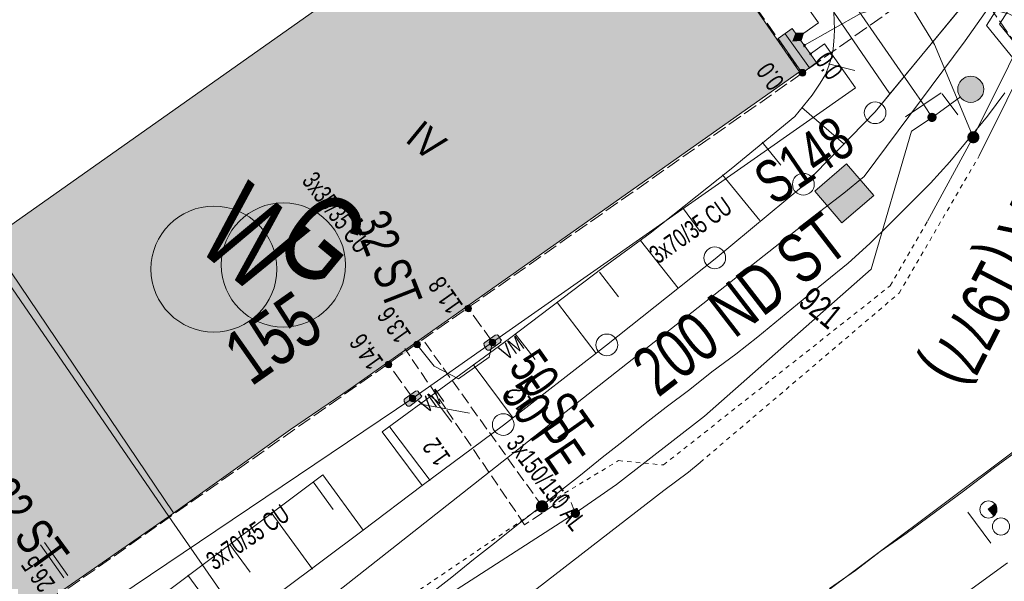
# Model space of a CAD drawing. Header units: metres. Extents: x -740 to 758, y -633 to 854.
# Tile 877 of 1056: x 339 to 367, y 46 to 62. Entities that reach past the tile are written whole.
import ezdxf

# ---------------------------------------------------------------- set-up
doc = ezdxf.new("R2010")
doc.units = ezdxf.units.M
doc.header["$MEASUREMENT"] = 0
for name, pattern in [('125_125', [0.2496, 0.1248, -0.1248]), ('333_125', [0.4576, 0.3328, -0.1248]), ('416_125', [0.5408, 0.416, -0.1248])]:
    doc.linetypes.add(name, pattern=pattern)
for name, color, linetype in [('Gas.LOVION', 7, 'Continuous'), ('Gis.LOVION', 7, 'Continuous'), ('Grundkarte.LOVION', 7, 'Continuous'), ('Grundkarte_Text.LOVION', 7, 'Continuous'), ('Strom.LOVION', 7, 'Continuous'), ('StromBemass.LOVION', 7, 'Continuous'), ('Telko.LOVION', 7, 'Continuous'), ('Wasser.LOVION', 7, 'Continuous')]:
    doc.layers.add(name, color=color, linetype=linetype)
doc.styles.add('ERSTELLTER_STIL_1', font='arial.ttf')

msp = doc.modelspace()

# ---------------------------------------------------------------- hatches: boundary and pattern name
at = {"layer": 'Gas.LOVION', "linetype": 'Continuous', "lineweight": 13}
for points in [[(366.615, 58.828), (366.628, 58.845), (366.639, 58.865), (366.647, 58.885), (366.652, 58.906), (366.655, 58.928), (366.655, 58.95), (366.652, 58.971), (366.646, 58.992), (366.638, 59.013), (366.627, 59.032), (366.615, 59.05), (366.6, 59.065), (366.583, 59.079), (366.564, 59.091), (366.544, 59.1), (366.524, 59.107), (366.502, 59.111), (366.48, 59.112), (366.459, 59.111), (366.437, 59.107), (366.416, 59.1), (366.397, 59.09), (366.378, 59.079), (366.361, 59.065), (366.346, 59.049), (366.334, 59.031), (366.323, 59.012), (366.315, 58.991), (366.31, 58.97), (366.307, 58.949), (366.307, 58.927), (366.31, 58.905), (366.316, 58.884), (366.324, 58.864), (366.334, 58.844), (366.347, 58.827), (366.362, 58.811), (366.379, 58.797), (366.398, 58.785), (366.417, 58.776), (366.438, 58.769), (366.46, 58.765), (366.481, 58.764), (366.503, 58.766), (366.525, 58.77), (366.545, 58.777), (366.565, 58.786), (366.584, 58.798), (366.6, 58.812)], [(350.305, 52.929), (350.912, 53.373), (350.705, 53.678), (350.098, 53.234)], [(354.191, 48.194), (354.204, 48.212), (354.215, 48.231), (354.223, 48.252), (354.228, 48.273), (354.231, 48.295), (354.231, 48.316), (354.228, 48.338), (354.222, 48.359), (354.214, 48.38), (354.203, 48.399), (354.191, 48.417), (354.175, 48.433), (354.159, 48.446), (354.14, 48.458), (354.12, 48.467), (354.099, 48.474), (354.078, 48.478), (354.056, 48.479), (354.034, 48.478), (354.013, 48.474), (353.992, 48.467), (353.972, 48.458), (353.953, 48.446), (353.937, 48.432), (353.922, 48.416), (353.909, 48.398), (353.898, 48.379), (353.89, 48.358), (353.885, 48.337), (353.882, 48.315), (353.882, 48.293), (353.885, 48.272), (353.891, 48.25), (353.899, 48.23), (353.909, 48.211), (353.922, 48.193), (353.937, 48.177), (353.954, 48.163), (353.973, 48.152), (353.993, 48.142), (354.014, 48.136), (354.035, 48.132), (354.057, 48.13), (354.079, 48.132), (354.1, 48.136), (354.121, 48.143), (354.141, 48.152), (354.159, 48.164), (354.176, 48.178)], [(354.197, 48.196), (354.209, 48.214), (354.22, 48.233), (354.228, 48.254), (354.233, 48.275), (354.236, 48.297), (354.236, 48.319), (354.233, 48.341), (354.228, 48.362), (354.219, 48.382), (354.209, 48.402), (354.196, 48.419), (354.181, 48.435), (354.164, 48.449), (354.145, 48.461), (354.125, 48.47), (354.104, 48.477), (354.083, 48.481), (354.061, 48.482), (354.039, 48.481), (354.017, 48.477), (353.996, 48.47), (353.977, 48.461), (353.958, 48.449), (353.941, 48.435), (353.926, 48.419), (353.913, 48.401), (353.903, 48.381), (353.895, 48.361), (353.889, 48.34), (353.887, 48.318), (353.887, 48.296), (353.89, 48.274), (353.895, 48.253), (353.903, 48.232), (353.914, 48.213), (353.927, 48.195), (353.942, 48.179), (353.959, 48.166), (353.978, 48.154), (353.997, 48.145), (354.018, 48.138), (354.04, 48.134), (354.062, 48.132), (354.084, 48.134), (354.105, 48.138), (354.126, 48.145), (354.146, 48.154), (354.165, 48.166), (354.182, 48.18)]]:
    msp.add_hatch(color=7, dxfattribs=at).paths.add_polyline_path(points)
at = {"layer": 'Grundkarte.LOVION', "linetype": 'Continuous', "lineweight": 18}
for points in [[(343.308, 48.018), (346.817, 50.519), (348.535, 51.692), (361.474, 60.819), (356.106, 68.57), (355.634, 68.258), (347.666, 62.691), (337.933, 55.828)], [(327.453, 48.449), (332.795, 40.666), (336.114, 43), (337.911, 44.269), (343.308, 48.018), (337.933, 55.828)]]:
    msp.add_hatch(color=9, dxfattribs=at).paths.add_polyline_path(points)
at = {"layer": 'Strom.LOVION', "linetype": 'Continuous', "lineweight": 13}
for points in [[(361.965, 61.089), (361.264, 62.069), (360.863, 61.779), (361.552, 60.782)], [(350.022, 52.65), (350.862, 53.279), (350.725, 53.473), (349.901, 52.83)], [(352.713, 53.238), (352.409, 53.031), (352.382, 52.999), (352.388, 52.941), (352.458, 52.829), (352.49, 52.803), (352.549, 52.809), (352.867, 53.032), (352.864, 53.061), (352.89, 53.093), (352.858, 53.12), (352.804, 53.218), (352.772, 53.244)], [(350.253, 51.195), (350.555, 51.431), (350.595, 51.48), (350.563, 51.506), (350.493, 51.617), (350.477, 51.631), (350.418, 51.625), (350.113, 51.418), (350.087, 51.386), (350.092, 51.327), (350.162, 51.216), (350.195, 51.189)]]:
    msp.add_hatch(color=7, dxfattribs=at).paths.add_polyline_path(points)
at = {"layer": 'Strom.LOVION', "linetype": 'Continuous', "lineweight": 18}
for color, points in [(1, [(361.519, 61.725), (361.587, 61.938), (361.366, 61.931), (361.285, 61.702)]), (5, [(361.618, 61.616), (361.592, 61.584), (361.608, 61.571), (361.595, 61.555), (361.611, 61.542), (361.65, 61.59)]), (5, [(361.79, 61.367), (361.764, 61.335), (361.796, 61.309), (361.822, 61.341)])]:
    msp.add_hatch(color=color, dxfattribs=at).paths.add_polyline_path(points)
at = {"layer": 'StromBemass.LOVION', "linetype": 'Continuous', "lineweight": 13}
for points in [[(361.629, 60.731), (361.636, 60.741), (361.642, 60.751), (361.646, 60.763), (361.649, 60.774), (361.651, 60.786), (361.651, 60.798), (361.649, 60.81), (361.646, 60.822), (361.642, 60.833), (361.636, 60.843), (361.629, 60.853), (361.62, 60.862), (361.611, 60.869), (361.601, 60.876), (361.59, 60.881), (361.579, 60.885), (361.567, 60.887), (361.555, 60.887), (361.543, 60.887), (361.531, 60.884), (361.52, 60.881), (361.509, 60.875), (361.499, 60.869), (361.49, 60.861), (361.481, 60.853), (361.474, 60.843), (361.469, 60.832), (361.464, 60.821), (361.461, 60.809), (361.46, 60.798), (361.46, 60.786), (361.461, 60.774), (361.464, 60.762), (361.469, 60.751), (361.475, 60.74), (361.482, 60.731), (361.49, 60.722), (361.499, 60.714), (361.509, 60.708), (361.52, 60.703), (361.532, 60.699), (361.544, 60.697), (361.556, 60.696), (361.568, 60.697), (361.579, 60.699), (361.591, 60.703), (361.602, 60.708), (361.612, 60.715), (361.621, 60.722)], [(361.63, 60.735), (361.637, 60.745), (361.643, 60.755), (361.647, 60.766), (361.65, 60.778), (361.652, 60.79), (361.652, 60.802), (361.65, 60.814), (361.647, 60.826), (361.643, 60.837), (361.637, 60.847), (361.63, 60.857), (361.621, 60.866), (361.612, 60.873), (361.602, 60.88), (361.591, 60.885), (361.58, 60.888), (361.568, 60.891), (361.556, 60.891), (361.544, 60.891), (361.532, 60.888), (361.521, 60.885), (361.51, 60.879), (361.5, 60.873), (361.49, 60.865), (361.482, 60.856), (361.475, 60.847), (361.469, 60.836), (361.465, 60.825), (361.462, 60.813), (361.461, 60.801), (361.461, 60.789), (361.462, 60.777), (361.465, 60.766), (361.47, 60.755), (361.475, 60.744), (361.483, 60.734), (361.491, 60.726), (361.5, 60.718), (361.51, 60.712), (361.521, 60.707), (361.533, 60.703), (361.544, 60.701), (361.556, 60.7), (361.568, 60.701), (361.58, 60.703), (361.592, 60.707), (361.602, 60.712), (361.613, 60.718), (361.622, 60.726)], [(361.63, 60.735), (361.637, 60.745), (361.643, 60.755), (361.647, 60.766), (361.65, 60.778), (361.652, 60.79), (361.652, 60.802), (361.65, 60.814), (361.647, 60.826), (361.643, 60.837), (361.637, 60.847), (361.63, 60.857), (361.621, 60.866), (361.612, 60.873), (361.602, 60.88), (361.591, 60.885), (361.58, 60.888), (361.568, 60.891), (361.556, 60.891), (361.544, 60.891), (361.532, 60.888), (361.521, 60.885), (361.51, 60.879), (361.5, 60.873), (361.49, 60.865), (361.482, 60.856), (361.475, 60.847), (361.469, 60.836), (361.465, 60.825), (361.462, 60.813), (361.461, 60.801), (361.461, 60.789), (361.462, 60.777), (361.465, 60.766), (361.47, 60.755), (361.475, 60.744), (361.483, 60.734), (361.491, 60.726), (361.5, 60.718), (361.51, 60.712), (361.521, 60.707), (361.533, 60.703), (361.544, 60.701), (361.556, 60.7), (361.568, 60.701), (361.58, 60.703), (361.592, 60.707), (361.602, 60.712), (361.613, 60.718), (361.622, 60.726)], [(352.006, 53.948), (352.013, 53.958), (352.019, 53.968), (352.023, 53.979), (352.026, 53.99), (352.028, 54.002), (352.027, 54.014), (352.026, 54.025), (352.023, 54.037), (352.019, 54.048), (352.013, 54.058), (352.006, 54.068), (351.998, 54.076), (351.989, 54.084), (351.979, 54.09), (351.968, 54.095), (351.957, 54.098), (351.945, 54.101), (351.934, 54.101), (351.922, 54.101), (351.91, 54.098), (351.899, 54.095), (351.888, 54.09), (351.879, 54.083), (351.869, 54.076), (351.861, 54.067), (351.855, 54.058), (351.849, 54.047), (351.845, 54.036), (351.842, 54.025), (351.84, 54.013), (351.84, 54.001), (351.842, 53.99), (351.845, 53.978), (351.849, 53.967), (351.855, 53.957), (351.862, 53.948), (351.87, 53.939), (351.879, 53.931), (351.889, 53.925), (351.9, 53.92), (351.911, 53.917), (351.922, 53.914), (351.934, 53.914), (351.946, 53.915), (351.958, 53.917), (351.969, 53.92), (351.979, 53.925), (351.989, 53.932), (351.998, 53.939)], [(350.533, 52.91), (350.54, 52.919), (350.546, 52.93), (350.55, 52.941), (350.553, 52.952), (350.554, 52.964), (350.554, 52.976), (350.553, 52.988), (350.55, 53), (350.545, 53.011), (350.54, 53.021), (350.532, 53.031), (350.524, 53.04), (350.515, 53.047), (350.505, 53.054), (350.494, 53.059), (350.483, 53.062), (350.471, 53.065), (350.459, 53.065), (350.447, 53.064), (350.435, 53.062), (350.424, 53.058), (350.413, 53.053), (350.403, 53.047), (350.394, 53.039), (350.386, 53.03), (350.379, 53.021), (350.373, 53.01), (350.369, 52.999), (350.366, 52.988), (350.364, 52.976), (350.364, 52.964), (350.366, 52.952), (350.369, 52.94), (350.373, 52.929), (350.379, 52.919), (350.386, 52.909), (350.394, 52.9), (350.404, 52.893), (350.414, 52.886), (350.425, 52.881), (350.436, 52.878), (350.448, 52.876), (350.46, 52.875), (350.472, 52.876), (350.483, 52.878), (350.495, 52.882), (350.505, 52.887), (350.516, 52.893), (350.525, 52.901)], [(350.533, 52.91), (350.54, 52.919), (350.546, 52.93), (350.55, 52.941), (350.553, 52.952), (350.554, 52.964), (350.554, 52.976), (350.553, 52.988), (350.55, 53), (350.545, 53.011), (350.54, 53.021), (350.532, 53.031), (350.524, 53.04), (350.515, 53.047), (350.505, 53.054), (350.494, 53.059), (350.483, 53.062), (350.471, 53.065), (350.459, 53.065), (350.447, 53.064), (350.435, 53.062), (350.424, 53.058), (350.413, 53.053), (350.403, 53.047), (350.394, 53.039), (350.386, 53.03), (350.379, 53.021), (350.373, 53.01), (350.369, 52.999), (350.366, 52.988), (350.364, 52.976), (350.364, 52.964), (350.366, 52.952), (350.369, 52.94), (350.373, 52.929), (350.379, 52.919), (350.386, 52.909), (350.394, 52.9), (350.404, 52.893), (350.414, 52.886), (350.425, 52.881), (350.436, 52.878), (350.448, 52.876), (350.46, 52.875), (350.472, 52.876), (350.483, 52.878), (350.495, 52.882), (350.505, 52.887), (350.516, 52.893), (350.525, 52.901)], [(352.705, 52.968), (352.712, 52.978), (352.718, 52.988), (352.722, 52.999), (352.725, 53.011), (352.726, 53.023), (352.726, 53.035), (352.725, 53.047), (352.722, 53.058), (352.717, 53.069), (352.712, 53.08), (352.705, 53.089), (352.696, 53.098), (352.687, 53.106), (352.677, 53.112), (352.666, 53.117), (352.655, 53.121), (352.643, 53.123), (352.631, 53.124), (352.619, 53.123), (352.607, 53.121), (352.596, 53.117), (352.585, 53.112), (352.575, 53.105), (352.566, 53.098), (352.558, 53.089), (352.551, 53.079), (352.545, 53.069), (352.541, 53.058), (352.538, 53.046), (352.536, 53.034), (352.536, 53.022), (352.538, 53.01), (352.541, 52.999), (352.545, 52.988), (352.551, 52.977), (352.558, 52.967), (352.566, 52.959), (352.576, 52.951), (352.586, 52.945), (352.596, 52.94), (352.608, 52.936), (352.62, 52.934), (352.632, 52.933), (352.644, 52.934), (352.655, 52.936), (352.667, 52.94), (352.677, 52.945), (352.688, 52.952), (352.697, 52.959)], [(349.709, 52.331), (349.716, 52.341), (349.722, 52.351), (349.726, 52.362), (349.729, 52.374), (349.73, 52.386), (349.73, 52.397), (349.729, 52.409), (349.726, 52.421), (349.721, 52.432), (349.716, 52.442), (349.709, 52.452), (349.7, 52.46), (349.691, 52.468), (349.681, 52.474), (349.67, 52.479), (349.659, 52.483), (349.647, 52.485), (349.635, 52.486), (349.624, 52.485), (349.612, 52.483), (349.601, 52.479), (349.59, 52.474), (349.58, 52.468), (349.571, 52.46), (349.563, 52.451), (349.556, 52.442), (349.55, 52.431), (349.546, 52.42), (349.543, 52.409), (349.541, 52.397), (349.541, 52.385), (349.543, 52.373), (349.546, 52.362), (349.55, 52.351), (349.556, 52.34), (349.563, 52.331), (349.571, 52.322), (349.58, 52.314), (349.59, 52.308), (349.601, 52.303), (349.613, 52.299), (349.624, 52.297), (349.636, 52.297), (349.648, 52.297), (349.66, 52.3), (349.671, 52.303), (349.682, 52.308), (349.692, 52.315), (349.701, 52.322)], [(350.403, 51.357), (350.41, 51.367), (350.416, 51.377), (350.42, 51.388), (350.423, 51.4), (350.424, 51.411), (350.424, 51.423), (350.423, 51.435), (350.42, 51.446), (350.416, 51.457), (350.41, 51.467), (350.403, 51.477), (350.395, 51.485), (350.386, 51.493), (350.376, 51.499), (350.365, 51.504), (350.354, 51.508), (350.342, 51.51), (350.33, 51.511), (350.319, 51.51), (350.307, 51.508), (350.296, 51.504), (350.285, 51.499), (350.275, 51.493), (350.266, 51.485), (350.258, 51.476), (350.251, 51.467), (350.246, 51.456), (350.242, 51.446), (350.239, 51.434), (350.237, 51.422), (350.237, 51.411), (350.239, 51.399), (350.242, 51.388), (350.246, 51.377), (350.252, 51.366), (350.259, 51.357), (350.267, 51.348), (350.276, 51.341), (350.286, 51.335), (350.297, 51.33), (350.308, 51.326), (350.319, 51.324), (350.331, 51.323), (350.343, 51.324), (350.354, 51.326), (350.366, 51.33), (350.376, 51.335), (350.386, 51.341), (350.395, 51.349)]]:
    msp.add_hatch(color=7, dxfattribs=at).paths.add_polyline_path(points)
at = {"layer": 'Telko.LOVION', "linetype": 'Continuous', "lineweight": 13}
for points in [[(362.827, 58.173), (361.913, 57.389), (362.697, 56.476), (363.611, 57.259)], [(367.069, 48.036), (367.161, 48.149), (367.144, 48.324), (367.128, 48.338), (367.125, 48.367), (367.109, 48.38), (366.903, 48.227)]]:
    msp.add_hatch(color=7, dxfattribs=at).paths.add_polyline_path(points)
at = {"layer": 'Wasser.LOVION', "linetype": 'Continuous', "lineweight": 13}
for points in [[(366.693, 60.079), (366.721, 60.118), (366.743, 60.159), (366.76, 60.203), (366.772, 60.248), (366.778, 60.295), (366.778, 60.342), (366.771, 60.389), (366.76, 60.434), (366.742, 60.478), (366.719, 60.519), (366.692, 60.557), (366.659, 60.591), (366.623, 60.621), (366.583, 60.646), (366.54, 60.666), (366.496, 60.681), (366.449, 60.689), (366.402, 60.692), (366.355, 60.689), (366.309, 60.68), (366.264, 60.665), (366.222, 60.645), (366.182, 60.62), (366.146, 60.59), (366.114, 60.555), (366.086, 60.517), (366.064, 60.476), (366.047, 60.432), (366.035, 60.386), (366.029, 60.34), (366.03, 60.293), (366.036, 60.246), (366.047, 60.2), (366.065, 60.157), (366.088, 60.116), (366.116, 60.078), (366.148, 60.043), (366.184, 60.013), (366.224, 59.988), (366.267, 59.968), (366.311, 59.954), (366.358, 59.945), (366.405, 59.943), (366.452, 59.946), (366.498, 59.955), (366.543, 59.969), (366.585, 59.99), (366.625, 60.015), (366.661, 60.045)], [(365.391, 59.425), (365.401, 59.438), (365.409, 59.453), (365.415, 59.468), (365.419, 59.484), (365.421, 59.501), (365.421, 59.517), (365.419, 59.534), (365.415, 59.55), (365.409, 59.565), (365.401, 59.58), (365.391, 59.593), (365.379, 59.605), (365.367, 59.616), (365.352, 59.625), (365.337, 59.632), (365.322, 59.637), (365.305, 59.64), (365.289, 59.641), (365.272, 59.64), (365.256, 59.637), (365.24, 59.632), (365.225, 59.624), (365.211, 59.616), (365.198, 59.605), (365.187, 59.593), (365.177, 59.579), (365.169, 59.565), (365.163, 59.549), (365.159, 59.533), (365.157, 59.517), (365.157, 59.5), (365.159, 59.484), (365.163, 59.467), (365.169, 59.452), (365.178, 59.437), (365.187, 59.424), (365.199, 59.412), (365.212, 59.401), (365.226, 59.393), (365.241, 59.386), (365.257, 59.38), (365.273, 59.377), (365.289, 59.376), (365.306, 59.377), (365.322, 59.381), (365.338, 59.386), (365.353, 59.393), (365.367, 59.402), (365.38, 59.413)], [(349.788, 52.627), (350.411, 53.058), (350.188, 53.376), (349.578, 52.961)], [(355.121, 48.024), (355.13, 48.037), (355.138, 48.052), (355.144, 48.067), (355.148, 48.083), (355.15, 48.1), (355.15, 48.116), (355.148, 48.133), (355.144, 48.149), (355.138, 48.164), (355.13, 48.178), (355.12, 48.192), (355.109, 48.204), (355.096, 48.214), (355.082, 48.223), (355.067, 48.23), (355.051, 48.235), (355.035, 48.238), (355.018, 48.239), (355.002, 48.238), (354.986, 48.235), (354.97, 48.23), (354.955, 48.223), (354.941, 48.214), (354.928, 48.203), (354.917, 48.191), (354.907, 48.178), (354.899, 48.163), (354.893, 48.148), (354.889, 48.132), (354.887, 48.115), (354.887, 48.099), (354.889, 48.082), (354.894, 48.066), (354.9, 48.051), (354.908, 48.036), (354.918, 48.023), (354.929, 48.011), (354.942, 48.001), (354.956, 47.992), (354.971, 47.985), (354.986, 47.98), (355.003, 47.977), (355.019, 47.976), (355.036, 47.977), (355.052, 47.98), (355.068, 47.985), (355.083, 47.992), (355.097, 48.001), (355.109, 48.012)], [(355.122, 48.027), (355.132, 48.041), (355.14, 48.055), (355.146, 48.071), (355.15, 48.087), (355.152, 48.103), (355.152, 48.12), (355.15, 48.136), (355.145, 48.152), (355.139, 48.168), (355.131, 48.182), (355.122, 48.195), (355.11, 48.207), (355.097, 48.218), (355.083, 48.227), (355.068, 48.234), (355.053, 48.239), (355.036, 48.242), (355.02, 48.243), (355.003, 48.242), (354.987, 48.239), (354.971, 48.233), (354.956, 48.226), (354.942, 48.217), (354.93, 48.207), (354.918, 48.195), (354.909, 48.181), (354.901, 48.167), (354.895, 48.151), (354.891, 48.135), (354.889, 48.119), (354.889, 48.102), (354.891, 48.086), (354.895, 48.07), (354.901, 48.055), (354.909, 48.04), (354.919, 48.027), (354.93, 48.015), (354.943, 48.004), (354.957, 47.995), (354.972, 47.988), (354.988, 47.983), (355.004, 47.98), (355.021, 47.979), (355.037, 47.98), (355.053, 47.984), (355.069, 47.989), (355.084, 47.996), (355.098, 48.005), (355.111, 48.015)]]:
    msp.add_hatch(color=7, dxfattribs=at).paths.add_polyline_path(points)

# ---------------------------------------------------------------- linework, layer by layer
at = {"layer": 'Gas.LOVION', "color": 1, "linetype": 'Continuous', "lineweight": 18}
for points in [[(366.647, 58.399), (369.844, 64.844), (372.705, 73.37), (373.059, 80.483), (371.361, 89.686), (368.281, 99.272), (368.91, 99.643), (369.42, 99.871), (371.889, 100.91), (376.291, 102.892), (378.797, 103.714), (381.182, 104.715), (385.462, 106.582), (387.744, 107.426), (388.502, 107.692), (390.906, 101.838), (394.597, 93.259), (399.858, 80.562), (406.561, 68.079), (406.575, 68.095), (406.898, 68.26)], [(287.642, -9.295), (287.865, -9.155), (288.058, -9.018), (288.212, -8.929), (288.625, -8.622), (299.422, -0.399), (305.975, 5.739), (316.747, 15.112), (320.586, 18.473), (334.678, 30.476), (337.127, 32.636), (347.801, 41.364), (351.291, 43.907), (357.57, 48.763), (358.272, 49.289), (358.613, 49.574)]]:
    msp.add_lwpolyline(points, dxfattribs=at)
at = {"layer": 'Gas.LOVION', "color": 5, "linetype": 'Continuous', "lineweight": 18}
for points in [[(366.475, 58.943), (369.526, 65.079), (372.161, 73.494), (372.386, 80.417), (370.846, 89.518), (367.581, 99.632)], [(365.16, 56.524), (366.475, 58.943), (365.357, 61.612), (364.213, 63.496)]]:
    msp.add_lwpolyline(points, dxfattribs=at)
at = {"layer": 'Gas.LOVION', "color": 1, "linetype": '125_125', "lineweight": 18}
msp.add_lwpolyline([(358.613, 49.574), (364.343, 54.449), (366.647, 58.399)], dxfattribs=at)
at = {"layer": 'Gas.LOVION', "color": 5, "linetype": '125_125', "lineweight": 18}
msp.add_lwpolyline([(349.508, 45.211), (354.068, 48.302), (356.259, 49.625), (357.557, 49.5), (364.086, 54.661), (365.16, 56.524)], dxfattribs=at)
at = {"layer": 'Gas.LOVION', "color": 5, "linetype": '333_125', "lineweight": 18}
msp.add_lwpolyline([(354.068, 48.302), (350.61, 53.136)], dxfattribs=at)
at = {"layer": 'Gas.LOVION', "color": 5, "linetype": 'Continuous', "lineweight": 18}
msp.add_circle((346.609, 55.26), 1.788, dxfattribs=at)
at = {"layer": 'Gis.LOVION', "color": 44, "linetype": 'Continuous', "lineweight": 18}
msp.add_lwpolyline([(338.229, 55.827), (343.446, 48.121)], dxfattribs=at)
at = {"layer": 'Grundkarte.LOVION', "color": 8, "linetype": 'Continuous', "lineweight": 18}
for points in [[(309.938, 73.721), (320.419, 81.1), (322.823, 77.67), (331.876, 64.575), (337.933, 55.828), (343.308, 48.018), (345.406, 45.002), (340.228, 41.126), (338.442, 39.74), (335.135, 37.289), (332.795, 40.666), (327.453, 48.449)], [(343.308, 48.018), (337.933, 55.828), (331.876, 64.575), (344.361, 70.2), (353.021, 74.12), (358.826, 76.727), (360.672, 72.356), (361.1, 71.304), (366.746, 63.433), (363.655, 59.673), (361.587, 57.549), (359.045, 55.439), (355.919, 52.946), (352.952, 50.646), (350.61, 48.91), (348.903, 47.62), (345.406, 45.002)], [(343.308, 48.018), (337.933, 55.828), (347.666, 62.691), (355.634, 68.258), (356.106, 68.57), (361.474, 60.819), (348.535, 51.692), (346.817, 50.519)], [(327.453, 48.449), (337.933, 55.828), (343.308, 48.018), (337.911, 44.269), (336.114, 43), (332.795, 40.666)]]:
    msp.add_lwpolyline(points, close=True, dxfattribs=at)
for points in [[(310.355, 18.669), (318.119, 24.512), (319.91, 25.84), (324.839, 29.543), (328.586, 32.333), (330.233, 33.617), (335.135, 37.289), (338.442, 39.74), (340.228, 41.126), (345.406, 45.002), (348.903, 47.62), (350.61, 48.91), (352.952, 50.646), (355.919, 52.946), (359.045, 55.439), (361.587, 57.549), (363.655, 59.673), (367.063, 63.818)], [(310.355, 18.669), (318.119, 24.512), (319.91, 25.84), (324.839, 29.543), (328.586, 32.333), (330.233, 33.617), (335.135, 37.289), (338.442, 39.74), (340.228, 41.126), (345.406, 45.002), (348.903, 47.62), (350.61, 48.91), (352.952, 50.646), (355.919, 52.946), (359.045, 55.439), (361.587, 57.549), (363.655, 59.673), (367.063, 63.818)], [(367.386, 60.215), (366.889, 59.546), (365.807, 58.228), (365.246, 57.611), (364.061, 56.432), (363.495, 55.874), (362.87, 55.31), (362.213, 54.773), (361.583, 54.268), (360.269, 53.194), (359.639, 52.689), (358.95, 52.178), (358.319, 51.673), (357.631, 51.163), (357.027, 50.69), (356.396, 50.185), (355.792, 49.712), (355.162, 49.207), (354.558, 48.734), (353.927, 48.229), (353.323, 47.756), (352.693, 47.251), (352.089, 46.779), (351.458, 46.274), (350.25, 45.328)], [(362.337, 45.948), (363.085, 46.464), (363.8, 47.007), (364.548, 47.524), (366.201, 48.749), (367.054, 49.394), (367.881, 50.007)], [(367.467, 46.686), (364.653, 44.638)]]:
    msp.add_lwpolyline(points, dxfattribs=at)
at = {"layer": 'Grundkarte.LOVION', "color": 253, "linetype": 'Continuous', "lineweight": 18}
for points in [[(366.746, 63.433), (363.655, 59.673), (361.587, 57.549), (359.045, 55.439), (355.919, 52.946), (352.952, 50.646), (350.61, 48.91), (348.903, 47.62), (345.406, 45.002), (340.228, 41.126), (338.442, 39.74), (335.135, 37.289), (330.233, 33.617), (328.586, 32.333), (324.839, 29.543), (319.91, 25.84), (318.119, 24.512), (310.355, 18.669)], [(366.376, 62.983), (364.078, 60.187), (362.459, 62.541)]]:
    msp.add_lwpolyline(points, dxfattribs=at)
at = {"layer": 'Grundkarte.LOVION', "color": 7, "linetype": 'Continuous', "lineweight": 13}
msp.add_lwpolyline([(350.61, 48.91), (352.952, 50.646), (355.919, 52.946), (359.045, 55.439), (361.587, 57.549), (363.655, 59.673), (364.078, 60.187), (362.459, 62.541), (362.478, 62.04), (362.469, 61.832), (362.445, 61.475), (362.383, 61.203), (362.315, 60.99), (362.221, 60.744), (362.068, 60.493), (361.836, 60.145), (361.334, 59.534), (359.501, 58.025), (357.17, 56.172), (355.819, 55.182), (353.121, 53.145), (349.454, 50.452)], close=True, dxfattribs=at)
for points in [[(362.309, 61.048), (363.067, 60.856)], [(361.545, 59.791), (362.74, 58.756)], [(360.402, 58.793), (360.939, 58.136)], [(359.252, 57.853), (360.326, 56.539)], [(358.103, 56.913), (358.613, 56.224)], [(356.895, 55.967), (357.975, 54.595)], [(355.713, 55.054), (356.256, 54.338)], [(354.499, 54.167), (355.617, 52.71)], [(353.286, 53.28), (353.861, 52.538)], [(352.072, 52.392), (353.228, 50.85)], [(350.89, 51.479), (351.465, 50.737)], [(349.677, 50.592), (350.832, 49.05)], [(339.04, 42.695), (343.529, 46.06), (347.742, 49.22)], [(347.742, 49.22), (348.903, 47.62), (345.406, 45.002), (340.228, 41.126), (339.04, 42.695)], [(347.466, 49.016), (348.047, 48.216)], [(346.253, 48.129), (347.446, 46.502)], [(345.071, 47.215), (345.652, 46.415)], [(343.857, 46.328), (345.051, 44.701)]]:
    msp.add_lwpolyline(points, dxfattribs=at)
at = {"layer": 'Grundkarte.LOVION', "color": 9, "linetype": 'Continuous', "lineweight": 18}
for centre, radius in [((363.651, 59.643), 0.312), ((361.584, 57.583), 0.314), ((359.033, 55.464), 0.313), ((355.924, 52.958), 0.313), ((352.941, 50.664), 0.311)]:
    msp.add_circle(centre, radius, dxfattribs=at)
at = {"layer": 'Strom.LOVION', "color": 150, "linetype": 'Continuous', "lineweight": 18}
for points in [[(358.116, 118.745), (358.584, 118.954), (358.892, 118.215), (360.375, 114.843), (359.44, 114.427), (345.061, 107.775), (344.391, 107.221), (343.699, 106.74), (343.285, 105.384), (343.498, 104.267), (344.788, 100.891), (347.756, 94.117), (348.532, 92.375), (352.055, 84.311), (358.808, 70.253), (359.65, 65.576), (362.016, 62.232), (361.436, 61.82)], [(361.621, 61.587), (363.245, 62.514), (364.47, 62.826), (366.14, 62.827), (367.503, 62.487), (367.923, 62.277), (384.853, 41.47), (386.122, 42.096), (387.168, 42.583), (388.569, 42.912), (390.056, 43.279), (391.496, 43.361), (394.035, 42.781), (395.041, 42.466), (395.424, 42.178)], [(361.793, 61.338), (362.193, 61.628), (363.086, 60.356), (352.63, 53.038), (350.334, 51.425), (340.435, 44.752), (330.947, 37.958)]]:
    msp.add_lwpolyline(points, dxfattribs=at)
at = {"layer": 'Strom.LOVION', "color": 1, "linetype": 'Continuous', "lineweight": 18}
for points in [[(370.796, 67.804), (369.286, 65.41), (367.236, 62.195), (383.917, 41.674), (385.863, 42.633), (386.978, 43.17), (388.424, 43.489), (389.966, 43.891), (391.556, 43.958), (392.631, 43.693), (394.186, 43.358), (395.299, 43.008), (395.888, 42.578), (401.625, 30.755), (410.906, 9.584), (407.351, 8.01)], [(367.151, 29.661), (374.566, 34.686), (379.613, 38.238), (383.869, 41.255), (366.856, 62.158), (369.019, 65.576), (370.289, 67.548)]]:
    msp.add_lwpolyline(points, dxfattribs=at)
at = {"layer": 'Strom.LOVION', "color": 7, "linetype": 'Continuous', "lineweight": 13}
for points in [[(361.965, 61.089), (361.552, 60.782), (360.863, 61.779), (361.264, 62.069)], [(361.634, 61.603), (361.65, 61.59), (361.637, 61.574), (361.624, 61.558), (361.611, 61.542), (361.595, 61.555), (361.608, 61.571), (361.592, 61.584), (361.605, 61.6), (361.618, 61.616)], [(361.796, 61.309), (361.764, 61.335), (361.777, 61.351), (361.79, 61.367), (361.806, 61.354), (361.822, 61.341), (361.809, 61.325)], [(352.713, 53.238), (352.772, 53.244), (352.804, 53.218), (352.858, 53.12), (352.89, 53.093), (352.864, 53.061), (352.867, 53.032), (352.549, 52.809), (352.49, 52.803), (352.458, 52.829), (352.388, 52.941), (352.382, 52.999), (352.409, 53.031)], [(350.253, 51.195), (350.195, 51.189), (350.162, 51.216), (350.092, 51.327), (350.087, 51.386), (350.113, 51.418), (350.418, 51.625), (350.477, 51.631), (350.493, 51.617), (350.563, 51.506), (350.595, 51.48), (350.555, 51.431)]]:
    msp.add_lwpolyline(points, close=True, dxfattribs=at)
msp.add_lwpolyline([(361.759, 60.935), (361.057, 61.916)], dxfattribs=at)
at = {"layer": 'Strom.LOVION', "color": 1, "linetype": 'Continuous', "lineweight": 18}
msp.add_lwpolyline([(361.519, 61.725), (361.285, 61.702), (361.366, 61.931), (361.587, 61.938)], close=True, dxfattribs=at)
at = {"layer": 'Strom.LOVION', "color": 5, "linetype": 'Continuous', "lineweight": 18}
msp.add_lwpolyline([(352.63, 53.038), (352.539, 52.601), (351.654, 51.982), (350.954, 52.342), (350.449, 52.973)], dxfattribs=at)
at = {"layer": 'StromBemass.LOVION', "color": 7, "linetype": '416_125', "lineweight": 13}
for points in [[(371.306, 68.031), (371.478, 67.782), (371.049, 67.489), (370.58, 67.147), (367.523, 65.001), (366.058, 63.971), (361.552, 60.782), (339.868, 45.569)], [(358.669, 64.875), (361.552, 60.782)], [(367.776, 61.509), (366.058, 63.971)], [(352.63, 53.038), (351.944, 54.006)], [(350.334, 51.425), (349.648, 52.392)]]:
    msp.add_lwpolyline(points, dxfattribs=at)
at = {"layer": 'StromBemass.LOVION', "color": 7, "linetype": 'Continuous', "lineweight": 13}
for points in [[(340.289, 46.246), (339.619, 47.2)], [(340.4, 46.316), (339.731, 47.27)]]:
    msp.add_lwpolyline(points, dxfattribs=at)
for centre, radius in [((361.556, 60.796), 0.0957), ((361.556, 60.796), 0.0957), ((361.555, 60.792), 0.0956), ((351.934, 54.008), 0.0938), ((350.459, 52.97), 0.0952), ((350.459, 52.97), 0.0952), ((352.631, 53.028), 0.0953), ((349.636, 52.391), 0.0946), ((350.331, 51.417), 0.0938)]:
    msp.add_circle(centre, radius, dxfattribs=at)
at = {"layer": 'Telko.LOVION', "color": 1, "linetype": 'Continuous', "lineweight": 18}
for points in [[(282.821, -5.333), (297.225, 6.657), (297.864, 7.074), (298.474, 7.488), (331.811, 33.047), (332.348, 33.602), (333.025, 33.935), (362.17, 56.882), (362.747, 57.323), (363.335, 57.809), (366.249, 61.714), (367.974, 64.174), (370.058, 67.495), (371.136, 70.675), (371.9, 74.651), (371.735, 75.433), (372.461, 75.267), (380.027, 73.598), (380.167, 74.292)], [(402.505, 55.151), (401.95, 54.639), (388.911, 45.62), (388.161, 45.429), (387.845, 46.092), (382.83, 60.203), (382.54, 60.898), (381.879, 60.553), (355.552, 40.836), (355.036, 40.668)]]:
    msp.add_lwpolyline(points, dxfattribs=at)
at = {"layer": 'Telko.LOVION', "color": 7, "linetype": 'Continuous', "lineweight": 13}
for points in [[(362.827, 58.173), (363.611, 57.259), (362.697, 56.476), (361.913, 57.389)], [(362.827, 58.173), (363.611, 57.259), (362.697, 56.476), (361.913, 57.389)], [(367.069, 48.036), (366.903, 48.227), (367.109, 48.38), (367.125, 48.367), (367.128, 48.338), (367.144, 48.324), (367.161, 48.149)]]:
    msp.add_lwpolyline(points, close=True, dxfattribs=at)
msp.add_lwpolyline([(366.32, 48.14), (366.984, 47.245)], dxfattribs=at)
for centre, radius in [((366.913, 48.218), 0.245), ((367.276, 47.729), 0.247)]:
    msp.add_circle(centre, radius, dxfattribs=at)
at = {"layer": 'Wasser.LOVION', "color": 150, "linetype": 'Continuous', "lineweight": 18}
for points in [[(365.504, 59.661), (365.297, 59.508), (365.055, 59.869), (364.781, 60.256), (362.766, 63.177), (359.124, 69.293), (358.771, 69.88), (354.869, 78.956), (352.708, 83.828), (351.055, 87.583), (348.099, 94.535), (347.853, 95.087), (343.183, 105.064), (342.749, 106.337), (342.422, 106.201)], [(365.297, 59.508), (364.701, 59.11), (363.537, 55.139), (358.735, 50.901), (356.207, 48.94), (355.017, 48.114), (345.758, 42.155), (342.54, 40.303), (336.699, 36.111), (336.315, 35.808), (333.349, 33.641), (331.619, 32.29), (326.628, 28.772), (322.033, 25.441), (317.904, 22.023), (317.118, 21.296), (304.125, 10.302), (300.525, 7.364), (299.465, 6.27), (294.713, 2.421), (291.332, -0.481), (289.859, -1.586), (287.772, -7.302), (286.372, -8.251)]]:
    msp.add_lwpolyline(points, dxfattribs=at)
at = {"layer": 'Wasser.LOVION', "color": 7, "linetype": 'Continuous', "lineweight": 13}
for points in [[(364.527, 59.521), (365.553, 60.213)], [(365.585, 60.186), (366.029, 59.58)], [(365.504, 59.661), (366.111, 60.105)], [(350.572, 51.256), (351.972, 50.994)]]:
    msp.add_lwpolyline(points, dxfattribs=at)
at = {"layer": 'Wasser.LOVION', "color": 150, "linetype": '333_125', "lineweight": 18}
msp.add_lwpolyline([(355.017, 48.114), (354.819, 48.627), (353.557, 47.779), (351.279, 51.133), (350.106, 52.851)], dxfattribs=at)
at = {"layer": 'Wasser.LOVION', "color": 7, "linetype": 'Continuous', "lineweight": 13}
msp.add_circle((366.404, 60.317), 0.375, dxfattribs=at)
at = {"layer": 'Wasser.LOVION', "color": 94, "linetype": 'Continuous', "lineweight": 18}
msp.add_circle((344.608, 55.141), 1.813, dxfattribs=at)

# ---------------------------------------------------------------- texts
at = {"layer": 'Gas.LOVION', "color": 1, "linetype": 'Continuous', "lineweight": 18, "insert": (371.446, 65.53), "char_height": 1.42279, "attachment_point": 7, "rotation": 242.7149, "style": 'ERSTELLTER_STIL_1'}
msp.add_mtext('{\\A1;\\W0.72072x;200 HD1 ST KA (1977)}', dxfattribs=at)
at = {"layer": 'Gas.LOVION', "color": 5, "linetype": 'Continuous', "lineweight": 18, "attachment_point": 7, "style": 'ERSTELLTER_STIL_1'}
for s, insert, char_height, rotation in [('{\\A1;\\W0.71562x;G}', (346.181, 55.668), 2.48984, 320.584), ('{\\A1;\\W0.71558x;200 ND ST}', (357.415, 51.41), 1.42281, 37.6777), ('{\\A1;\\W0.71558x;50 ST}', (353.058, 52.305), 1.0671, 305.2444)]:
    msp.add_mtext(s, dxfattribs=dict(at, insert=insert, char_height=char_height, rotation=rotation))
at = {"layer": 'Grundkarte_Text.LOVION', "color": 7, "linetype": 'Continuous', "lineweight": 13, "insert": (350.081, 58.835), "char_height": 0.83074, "attachment_point": 7, "rotation": 320.5848, "style": 'ERSTELLTER_STIL_1'}
msp.add_mtext('{\\A1;\\W0.89450x;IV}', dxfattribs=at)
at = {"layer": 'Grundkarte_Text.LOVION', "color": 8, "linetype": 'Continuous', "lineweight": 18, "insert": (345.688, 51.723), "char_height": 1.60081, "attachment_point": 7, "rotation": 35.0855, "style": 'ERSTELLTER_STIL_1'}
msp.add_mtext('{\\A1;\\W0.71560x;155}', dxfattribs=at)
at = {"layer": 'Strom.LOVION', "color": 5, "linetype": 'Continuous', "lineweight": 18, "insert": (347.116, 57.668), "char_height": 0.53355, "attachment_point": 7, "rotation": 307.2447, "style": 'ERSTELLTER_STIL_1'}
msp.add_mtext('{\\A1;\\W0.67980x;3x35/35 CU }', dxfattribs=at)
at = {"layer": 'Strom.LOVION', "color": 150, "linetype": 'Continuous', "lineweight": 18, "attachment_point": 7, "style": 'ERSTELLTER_STIL_1'}
for s, insert, char_height, rotation in [('{\\A1;\\W0.67985x;3x70/35 CU }', (357.4, 55.264), 0.53353, 35.239), ('{\\A1;\\W0.69470x;3x150/150 AL }', (352.998, 50.097), 0.53354, 307.2436), ('{\\A1;\\W0.67979x;3x70/35 CU }', (344.632, 46.445), 0.53356, 34.2443)]:
    msp.add_mtext(s, dxfattribs=dict(at, insert=insert, char_height=char_height, rotation=rotation))
at = {"layer": 'Strom.LOVION', "color": 7, "linetype": 'Continuous', "lineweight": 13, "char_height": 0.44461, "attachment_point": 7, "rotation": 35.2416, "style": 'ERSTELLTER_STIL_1'}
for s, insert in [('{\\A1;\\W0.71565x;VM}', (353.035, 52.501)), ('{\\A1;\\W0.71559x;VM}', (350.731, 50.975))]:
    msp.add_mtext(s, dxfattribs=dict(at, insert=insert))
at = {"layer": 'StromBemass.LOVION', "color": 7, "linetype": 'Continuous', "lineweight": 13, "attachment_point": 7, "style": 'ERSTELLTER_STIL_1'}
for s, insert, char_height, rotation in [('{\\A1;\\W0.71560x;0.0}', (361.89, 61.14), 0.53353, 305.246), ('{\\A1;\\W0.71558x;0.0}', (361.069, 60.543), 0.53356, 125.2405), ('{\\A1;\\W0.74396x;11.8}', (351.812, 54.101), 0.53355, 125.2393), ('{\\A1;\\W0.71559x;13.6}', (350.318, 53.263), 0.53355, 125.2393), ('{\\A1;\\W0.71557x;14.6}', (349.521, 52.49), 0.53355, 125.2393), ('{\\A1;\\W0.71560x;1.2}', (353.836, 51.288), 0.53355, 125.2393), ('{\\A1;\\W0.71556x;1.2}', (351.447, 49.724), 0.53355, 125.2393), ('{\\A1;\\W0.71559x;26.5}', (340.065, 46.093), 0.53355, 125.2393)]:
    msp.add_mtext(s, dxfattribs=dict(at, insert=insert, char_height=char_height, rotation=rotation))
at = {"layer": 'Telko.LOVION', "color": 7, "linetype": 'Continuous', "lineweight": 13, "insert": (361.395, 54.12), "char_height": 0.71137, "attachment_point": 7, "rotation": 320.5859, "style": 'ERSTELLTER_STIL_1'}
msp.add_mtext('{\\A1;\\W0.71561x;921}', dxfattribs=at)
at = {"layer": 'Wasser.LOVION', "color": 7, "linetype": 'Continuous', "lineweight": 13, "insert": (360.756, 56.927), "char_height": 1.2449, "attachment_point": 7, "rotation": 34.242, "style": 'ERSTELLTER_STIL_1'}
msp.add_mtext('{\\A1;\\W0.71563x;S148}', dxfattribs=at)
at = {"layer": 'Wasser.LOVION', "color": 94, "linetype": 'Continuous', "lineweight": 18, "insert": (344.005, 55.814), "char_height": 2.48983, "attachment_point": 7, "rotation": 320.5838, "style": 'ERSTELLTER_STIL_1'}
msp.add_mtext('{\\A1;\\W0.71562x;W}', dxfattribs=at)
at = {"layer": 'Wasser.LOVION', "color": 150, "linetype": 'Continuous', "lineweight": 18, "attachment_point": 7, "style": 'ERSTELLTER_STIL_1'}
for s, insert, char_height, rotation in [('{\\A1;\\W0.71557x;32 ST}', (348.581, 56.544), 1.0671, 291.3749), ('{\\A1;\\W0.71560x;50 PE}', (352.826, 51.548), 1.06706, 304.2461), ('{\\A1;\\W0.71561x;32 ST}', (337.924, 48.612), 1.06706, 306.246)]:
    msp.add_mtext(s, dxfattribs=dict(at, insert=insert, char_height=char_height, rotation=rotation))

doc.saveas('drawing.dxf')
